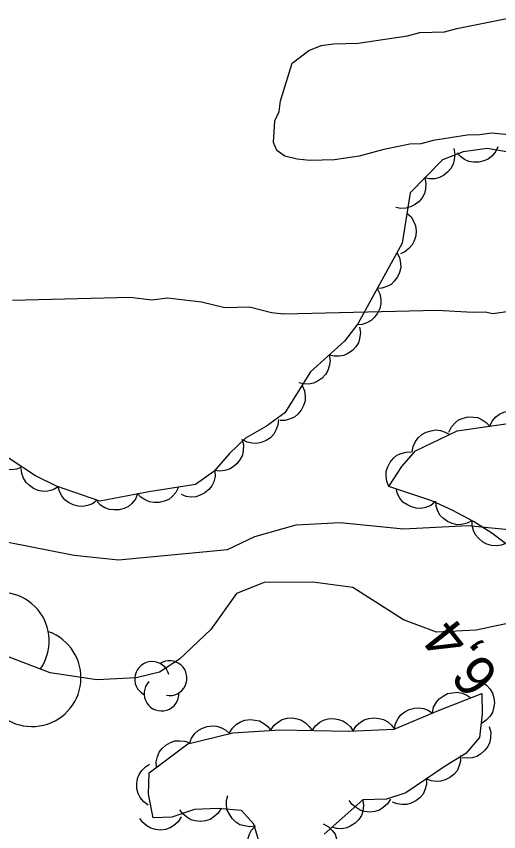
# Model space of a CAD drawing. Extents: x 336540 to 340074, y 5572036 to 5573747.
# Drawn here: x 337314.2 to 337349.3, y 5572877.3 to 5572936.6 of the extents above; entities that cross this region are included whole.
import ezdxf

# ---------------------------------------------------------------- set-up
doc = ezdxf.new("R2010")
doc.units = 0
for name, color, linetype in [('Niveau 2', 7, 'Continuous'), ('Niveau 3', 7, 'Continuous'), ('Niveau 44', 7, 'Continuous')]:
    doc.layers.add(name, color=color, linetype=linetype)

msp = doc.modelspace()

# ---------------------------------------------------------------- linework, layer by layer
at = {"layer": 'Niveau 2'}
for points in [[(337350.5, 5572927.93), (337348.8, 5572928.12), (337347.91, 5572927.99), (337347.01, 5572927.97), (337344.54, 5572927.57), (337343.65, 5572927.33), (337342.86, 5572927.31), (337340.95, 5572926.93), (337339.16, 5572926.44), (337337.37, 5572926.17), (337335.57, 5572926.13), (337334.67, 5572926.22), (337333.76, 5572926.43), (337333.19, 5572926.86), (337332.95, 5572927.42), (337333.03, 5572929), (337333.35, 5572929.68), (337333.45, 5572930.47), (337334.29, 5572933.19), (337335.5, 5572934.12), (337336.4, 5572934.48), (337337.29, 5572934.61), (337339.09, 5572934.65), (337342.68, 5572935.18), (337343.58, 5572935.43), (337345.38, 5572935.47), (337346.27, 5572935.72), (337350.75, 5572936.61)], [(337380.21, 5572914.15), (337366.48, 5572913.82), (337363.1, 5572914.19), (337360.38, 5572914.8), (337356.88, 5572915.17), (337356.09, 5572915.15), (337355.3, 5572915.24), (337352.15, 5572915.17), (337350.91, 5572915.25), (337348.89, 5572914.98), (337348.33, 5572915.08), (337347.43, 5572915.06), (337344.83, 5572915.22), (337333.69, 5572914.95), (337332.79, 5572915.04), (337331.2, 5572915.46), (337329.4, 5572915.41), (337327.7, 5572915.82), (337325.22, 5572916.1), (337324.1, 5572915.96), (337322.52, 5572916.15), (337313.96, 5572915.94)], [(337313.65, 5572898.36), (337318.44, 5572897.42), (337321.67, 5572897.08), (337329.6, 5572897.83), (337331.57, 5572898.78), (337334.58, 5572899.61), (337337.78, 5572899.78), (337342.38, 5572899.32), (337347.09, 5572899.57), (337350.5, 5572899.24), (337360.29, 5572899.75), (337362.29, 5572900.36), (337369.01, 5572901.2), (337376.12, 5572901.41), (337379.12, 5572902.07), (337387.75, 5572902.35), (337390.81, 5572901.98), (337391.51, 5572901.02), (337390.24, 5572899.76), (337381.95, 5572896.28), (337372.57, 5572894.62)], [(337372.57, 5572894.62), (337370.54, 5572894.32), (337366.3, 5572894.44), (337364.77, 5572894.87), (337361.07, 5572894.68), (337356.74, 5572893.12), (337354.23, 5572892.81), (337353.02, 5572893.09), (337347.67, 5572891.97), (337344.78, 5572891.82), (337342.38, 5572892.71), (337338.71, 5572895.06), (337335.8, 5572895.44), (337332.25, 5572895.42), (337330.26, 5572894.63), (337328.38, 5572892), (337326.1, 5572889.84), (337324.64, 5572888.91), (337322.96, 5572888.49), (337320.09, 5572888.34), (337316.69, 5572888.85), (337309.26, 5572891.7)]]:
    msp.add_lwpolyline(points, dxfattribs=at)
at = {"layer": 'Niveau 44'}
for points in [[(337350.02, 5572926.73), (337348.47, 5572927), (337346.73, 5572926.74), (337345.23, 5572926.17), (337342.88, 5572923.77), (337342.29, 5572920.12), (337339.06, 5572914.24), (337338.1, 5572912.99), (337335.64, 5572910.74), (337333.77, 5572907.76), (337332.42, 5572906.79), (337330.9, 5572905.92), (337329.75, 5572904.82), (337328.6, 5572903.5), (337327.27, 5572902.55), (337323.87, 5572902.03), (337320.31, 5572901.35), (337317.17, 5572902.43), (337315.64, 5572903.19), (337312.78, 5572905.06)], [(337346.04, 5572926.99), (337346.12, 5572926.59), (337346.08, 5572926.18), (337346.01, 5572925.86), (337345.83, 5572925.55), (337345.6, 5572925.27), (337345.29, 5572925.04), (337345.01, 5572924.88), (337344.66, 5572924.8), (337344.29, 5572924.79), (337343.94, 5572924.85)], [(337349.25, 5572927.12), (337349.07, 5572926.74), (337348.8, 5572926.44), (337348.54, 5572926.23), (337348.22, 5572926.09), (337347.86, 5572926), (337347.48, 5572926.01), (337347.15, 5572926.05), (337346.83, 5572926.2), (337346.53, 5572926.41), (337346.28, 5572926.67)], [(337343.94, 5572924.85), (337344.02, 5572924.44), (337343.98, 5572924.04), (337343.91, 5572923.71), (337343.74, 5572923.41), (337343.5, 5572923.12), (337343.19, 5572922.9), (337342.91, 5572922.74), (337342.56, 5572922.66), (337342.19, 5572922.64), (337341.84, 5572922.71)], [(337342.64, 5572922.3), (337342.95, 5572922.02), (337343.15, 5572921.66), (337343.27, 5572921.36), (337343.31, 5572921.01), (337343.28, 5572920.64), (337343.16, 5572920.28), (337343.02, 5572919.98), (337342.78, 5572919.72), (337342.49, 5572919.49), (337342.16, 5572919.34)], [(337341.91, 5572919.43), (337342.1, 5572919.06), (337342.17, 5572918.66), (337342.19, 5572918.33), (337342.1, 5572917.98), (337341.95, 5572917.65), (337341.72, 5572917.35), (337341.49, 5572917.11), (337341.18, 5572916.95), (337340.82, 5572916.83), (337340.47, 5572916.8)], [(337340.47, 5572916.8), (337340.66, 5572916.43), (337340.73, 5572916.03), (337340.74, 5572915.7), (337340.66, 5572915.36), (337340.51, 5572915.02), (337340.27, 5572914.72), (337340.04, 5572914.48), (337339.73, 5572914.32), (337339.38, 5572914.2), (337339.02, 5572914.17)], [(337339.2, 5572914), (337339.26, 5572913.59), (337339.2, 5572913.18), (337339.11, 5572912.87), (337338.92, 5572912.57), (337338.67, 5572912.3), (337338.35, 5572912.09), (337338.06, 5572911.94), (337337.71, 5572911.89), (337337.34, 5572911.89), (337336.99, 5572911.97)], [(337336.99, 5572911.97), (337337.05, 5572911.56), (337336.99, 5572911.16), (337336.9, 5572910.84), (337336.71, 5572910.55), (337336.46, 5572910.27), (337336.14, 5572910.07), (337335.84, 5572909.92), (337335.5, 5572909.86), (337335.13, 5572909.87), (337334.78, 5572909.95)], [(337335.02, 5572909.75), (337335.19, 5572909.37), (337335.24, 5572908.96), (337335.23, 5572908.63), (337335.13, 5572908.3), (337334.96, 5572907.97), (337334.7, 5572907.68), (337334.46, 5572907.46), (337334.14, 5572907.32), (337333.78, 5572907.22), (337333.42, 5572907.21)], [(337348.66, 5572906.8), (337348.84, 5572907.17), (337349.11, 5572907.47), (337349.37, 5572907.68), (337349.69, 5572907.82), (337350.05, 5572907.91), (337350.43, 5572907.9), (337350.76, 5572907.86), (337351.08, 5572907.71), (337351.38, 5572907.5), (337351.63, 5572907.23)], [(337333.3, 5572907.29), (337333.26, 5572906.87), (337333.12, 5572906.5), (337332.96, 5572906.21), (337332.71, 5572905.96), (337332.4, 5572905.75), (337332.04, 5572905.62), (337331.73, 5572905.54), (337331.38, 5572905.56), (337331.02, 5572905.64), (337330.69, 5572905.8)], [(337341.33, 5572902.4), (337342.27, 5572903.86), (337343.26, 5572905.01), (337346.3, 5572906.45), (337353.17, 5572907.46)], [(337345.69, 5572906.36), (337345.87, 5572906.74), (337346.15, 5572907.04), (337346.4, 5572907.25), (337346.72, 5572907.39), (337347.08, 5572907.47), (337347.47, 5572907.46), (337347.79, 5572907.42), (337348.11, 5572907.27), (337348.41, 5572907.06), (337348.66, 5572906.8)], [(337343.03, 5572904.9), (337343.09, 5572905.31), (337343.27, 5572905.68), (337343.45, 5572905.96), (337343.72, 5572906.18), (337344.04, 5572906.37), (337344.41, 5572906.47), (337344.73, 5572906.53), (337345.08, 5572906.48), (337345.43, 5572906.37), (337345.74, 5572906.19)], [(337330.64, 5572905.84), (337330.75, 5572905.44), (337330.73, 5572905.03), (337330.68, 5572904.7), (337330.52, 5572904.39), (337330.3, 5572904.09), (337330.01, 5572903.85), (337329.73, 5572903.67), (337329.39, 5572903.57), (337329.02, 5572903.53), (337328.67, 5572903.58)], [(337314.66, 5572903.83), (337314.28, 5572903.67), (337313.87, 5572903.63), (337313.54, 5572903.64), (337313.21, 5572903.75), (337312.88, 5572903.92), (337312.6, 5572904.18), (337312.39, 5572904.43), (337312.25, 5572904.75), (337312.16, 5572905.11), (337312.15, 5572905.47)], [(337341.33, 5572902.4), (337341.17, 5572902.78), (337341.12, 5572903.19), (337341.13, 5572903.52), (337341.24, 5572903.85), (337341.41, 5572904.18), (337341.67, 5572904.46), (337341.91, 5572904.68), (337342.23, 5572904.82), (337342.59, 5572904.91), (337342.95, 5572904.92)], [(337317.28, 5572902.38), (337316.92, 5572902.17), (337316.52, 5572902.08), (337316.19, 5572902.05), (337315.84, 5572902.12), (337315.5, 5572902.26), (337315.19, 5572902.48), (337314.95, 5572902.7), (337314.77, 5572903.01), (337314.64, 5572903.35), (337314.59, 5572903.71)], [(337328.68, 5572903.56), (337328.69, 5572903.14), (337328.59, 5572902.75), (337328.46, 5572902.45), (337328.23, 5572902.18), (337327.95, 5572901.94), (337327.61, 5572901.77), (337327.3, 5572901.66), (337326.95, 5572901.64), (337326.58, 5572901.69), (337326.24, 5572901.82)], [(337320.12, 5572901.41), (337319.79, 5572901.16), (337319.41, 5572901.02), (337319.08, 5572900.95), (337318.73, 5572900.98), (337318.37, 5572901.07), (337318.04, 5572901.25), (337317.77, 5572901.44), (337317.55, 5572901.72), (337317.38, 5572902.04), (337317.28, 5572902.39)], [(337326.02, 5572902.36), (337325.84, 5572901.98), (337325.57, 5572901.68), (337325.32, 5572901.47), (337324.99, 5572901.33), (337324.63, 5572901.24), (337324.25, 5572901.25), (337323.93, 5572901.29), (337323.61, 5572901.43), (337323.3, 5572901.64), (337323.06, 5572901.91)], [(337350.2, 5572897.96), (337348.81, 5572899.02), (337347.49, 5572899.87), (337345.94, 5572900.69), (337344.46, 5572901.37), (337341.33, 5572902.4)], [(337323.06, 5572901.88), (337322.9, 5572901.49), (337322.63, 5572901.18), (337322.39, 5572900.96), (337322.07, 5572900.81), (337321.72, 5572900.71), (337321.33, 5572900.7), (337321.01, 5572900.73), (337320.68, 5572900.86), (337320.37, 5572901.06), (337320.11, 5572901.31)], [(337344.7, 5572901.29), (337344.37, 5572901.03), (337343.99, 5572900.89), (337343.67, 5572900.81), (337343.32, 5572900.84), (337342.96, 5572900.92), (337342.62, 5572901.1), (337342.35, 5572901.28), (337342.13, 5572901.56), (337341.95, 5572901.88), (337341.86, 5572902.23)], [(337347.38, 5572899.93), (337347.01, 5572899.73), (337346.61, 5572899.65), (337346.28, 5572899.63), (337345.94, 5572899.71), (337345.6, 5572899.86), (337345.3, 5572900.09), (337345.06, 5572900.31), (337344.89, 5572900.62), (337344.77, 5572900.97), (337344.73, 5572901.33)], [(337349.91, 5572898.31), (337349.52, 5572898.15), (337349.12, 5572898.1), (337348.79, 5572898.11), (337348.45, 5572898.22), (337348.13, 5572898.39), (337347.84, 5572898.65), (337347.63, 5572898.9), (337347.49, 5572899.22), (337347.39, 5572899.58), (337347.39, 5572899.94)], [(337348.08, 5572888.2), (337348.43, 5572887.97), (337348.69, 5572887.66), (337348.86, 5572887.38), (337348.96, 5572887.04), (337349, 5572886.67), (337348.94, 5572886.29), (337348.85, 5572885.98), (337348.66, 5572885.68), (337348.41, 5572885.41), (337348.12, 5572885.2)], [(337344.49, 5572885.95), (337344.58, 5572886.35), (337344.79, 5572886.71), (337344.99, 5572886.97), (337345.27, 5572887.17), (337345.6, 5572887.34), (337345.98, 5572887.41), (337346.3, 5572887.45), (337346.65, 5572887.37), (337346.99, 5572887.23), (337347.29, 5572887.03)], [(337332.99, 5572872.88), (337331.52, 5572877.84), (337330.62, 5572878.83), (337328.88, 5572878.99), (337327.2, 5572878.92), (337325.54, 5572878.35), (337324.18, 5572878.3), (337323.86, 5572880.02), (337323.91, 5572881.58), (337326.72, 5572883.69), (337329.97, 5572884.49), (337333.4, 5572884.7), (337338.4, 5572884.62), (337341.7, 5572884.75), (337344.94, 5572886.12), (337348.09, 5572887.34), (337348.11, 5572885.88), (337347.92, 5572884.14), (337346.91, 5572882.98), (337345.41, 5572882.07), (337342.57, 5572880.13), (337341.16, 5572879.66), (337339.44, 5572879.61)], [(337341.73, 5572884.76), (337341.81, 5572885.17), (337342, 5572885.53), (337342.2, 5572885.8), (337342.48, 5572886.02), (337342.8, 5572886.19), (337343.18, 5572886.28), (337343.5, 5572886.32), (337343.85, 5572886.25), (337344.19, 5572886.13), (337344.5, 5572885.93)], [(337329.75, 5572884.48), (337329.96, 5572884.84), (337330.26, 5572885.11), (337330.53, 5572885.3), (337330.86, 5572885.41), (337331.23, 5572885.46), (337331.61, 5572885.42), (337331.93, 5572885.36), (337332.23, 5572885.18), (337332.52, 5572884.94), (337332.74, 5572884.66)], [(337332.74, 5572884.71), (337332.98, 5572885.05), (337333.3, 5572885.3), (337333.58, 5572885.47), (337333.92, 5572885.56), (337334.29, 5572885.58), (337334.67, 5572885.51), (337334.98, 5572885.42), (337335.27, 5572885.22), (337335.54, 5572884.96), (337335.74, 5572884.66)], [(337335.74, 5572884.66), (337335.98, 5572885), (337336.3, 5572885.26), (337336.58, 5572885.42), (337336.92, 5572885.51), (337337.29, 5572885.53), (337337.67, 5572885.46), (337337.98, 5572885.37), (337338.27, 5572885.17), (337338.54, 5572884.92), (337338.74, 5572884.61)], [(337338.74, 5572884.63), (337338.96, 5572884.99), (337339.26, 5572885.26), (337339.54, 5572885.44), (337339.87, 5572885.54), (337340.24, 5572885.59), (337340.62, 5572885.54), (337340.94, 5572885.46), (337341.24, 5572885.28), (337341.52, 5572885.04), (337341.74, 5572884.75)], [(337326.84, 5572883.72), (337326.98, 5572884.11), (337327.23, 5572884.44), (337327.46, 5572884.67), (337327.77, 5572884.84), (337328.12, 5572884.96), (337328.5, 5572884.99), (337328.83, 5572884.98), (337329.16, 5572884.86), (337329.48, 5572884.68), (337329.75, 5572884.44)], [(337348.62, 5572884.95), (337348.73, 5572884.54), (337348.72, 5572884.14), (337348.66, 5572883.81), (337348.51, 5572883.5), (337348.29, 5572883.2), (337347.99, 5572882.95), (337347.72, 5572882.78), (337347.38, 5572882.68), (337347.01, 5572882.64), (337346.65, 5572882.68)], [(337324.42, 5572881.96), (337324.4, 5572882.38), (337324.5, 5572882.77), (337324.62, 5572883.08), (337324.84, 5572883.36), (337325.11, 5572883.6), (337325.45, 5572883.78), (337325.76, 5572883.9), (337326.11, 5572883.92), (337326.48, 5572883.88), (337326.82, 5572883.76)], [(337346.54, 5572882.84), (337346.54, 5572882.42), (337346.42, 5572882.03), (337346.29, 5572881.73), (337346.06, 5572881.46), (337345.77, 5572881.23), (337345.42, 5572881.07), (337345.11, 5572880.97), (337344.76, 5572880.96), (337344.39, 5572881.01), (337344.06, 5572881.15)], [(337323.83, 5572879.22), (337323.5, 5572879.46), (337323.25, 5572879.79), (337323.09, 5572880.07), (337323.01, 5572880.42), (337322.99, 5572880.79), (337323.06, 5572881.16), (337323.16, 5572881.47), (337323.37, 5572881.76), (337323.63, 5572882.02), (337323.93, 5572882.22)], [(337344.06, 5572881.15), (337344.06, 5572880.73), (337343.94, 5572880.34), (337343.81, 5572880.04), (337343.58, 5572879.77), (337343.29, 5572879.54), (337342.94, 5572879.38), (337342.64, 5572879.27), (337342.28, 5572879.27), (337341.92, 5572879.32), (337341.58, 5572879.45)], [(337331.63, 5572877.71), (337331.22, 5572877.65), (337330.82, 5572877.72), (337330.5, 5572877.81), (337330.21, 5572878), (337329.94, 5572878.25), (337329.73, 5572878.57), (337329.58, 5572878.86), (337329.53, 5572879.21), (337329.53, 5572879.58), (337329.62, 5572879.93)], [(337339.44, 5572879.61), (337336.63, 5572877.12)], [(337339.44, 5572879.61), (337339.49, 5572879.2), (337339.43, 5572878.79), (337339.33, 5572878.48), (337339.14, 5572878.19), (337338.88, 5572877.92), (337338.56, 5572877.72), (337338.26, 5572877.57), (337337.91, 5572877.52), (337337.54, 5572877.53), (337337.19, 5572877.62)], [(337341.45, 5572879.67), (337341.22, 5572879.32), (337340.92, 5572879.05), (337340.64, 5572878.87), (337340.3, 5572878.77), (337339.94, 5572878.73), (337339.56, 5572878.78), (337339.24, 5572878.86), (337338.94, 5572879.05), (337338.66, 5572879.29), (337338.45, 5572879.58)], [(337329.14, 5572879), (337328.92, 5572878.65), (337328.61, 5572878.38), (337328.34, 5572878.19), (337328, 5572878.09), (337327.63, 5572878.04), (337327.25, 5572878.09), (337326.94, 5572878.16), (337326.63, 5572878.35), (337326.35, 5572878.59), (337326.14, 5572878.88)], [(337326.23, 5572878.38), (337326.01, 5572878.02), (337325.7, 5572877.75), (337325.43, 5572877.57), (337325.09, 5572877.47), (337324.73, 5572877.42), (337324.35, 5572877.47), (337324.03, 5572877.55), (337323.73, 5572877.73), (337323.45, 5572877.97), (337323.23, 5572878.27)], [(337332.42, 5572874.8), (337332.02, 5572874.93), (337331.69, 5572875.16), (337331.44, 5572875.38), (337331.26, 5572875.68), (337331.12, 5572876.02), (337331.08, 5572876.4), (337331.07, 5572876.73), (337331.18, 5572877.07), (337331.34, 5572877.4), (337331.57, 5572877.68)], [(337336.56, 5572877.87), (337336.92, 5572877.67), (337337.21, 5572877.38), (337337.41, 5572877.12), (337337.53, 5572876.79), (337337.6, 5572876.42), (337337.57, 5572876.04), (337337.51, 5572875.72), (337337.35, 5572875.41), (337337.12, 5572875.11), (337336.84, 5572874.88)]]:
    msp.add_lwpolyline(points, dxfattribs=at)
for centre, radius, start, end in [((337313.078, 5572891.168), 3.55, 324.81275, 190.50134), ((337315.389, 5572888.497), 3.55, 202.96656, 70.42364), ((337324.112, 5572888.406), 1.267, 15.10778, 242.56486), ((337325.378, 5572888.469), 1.267, 259.77547, 122.45983), ((337324.799, 5572887.349), 1.267, 136.95397, 2.64256)]:
    msp.add_arc(centre, radius, start, end, dxfattribs=at)

# ---------------------------------------------------------------- texts
at = {"layer": 'Niveau 3'}
msp.add_text('6,4    ', height=3, rotation=128.56927, dxfattribs=at).set_placement((337349.45, 5572888.68))

doc.saveas('drawing.dxf')
